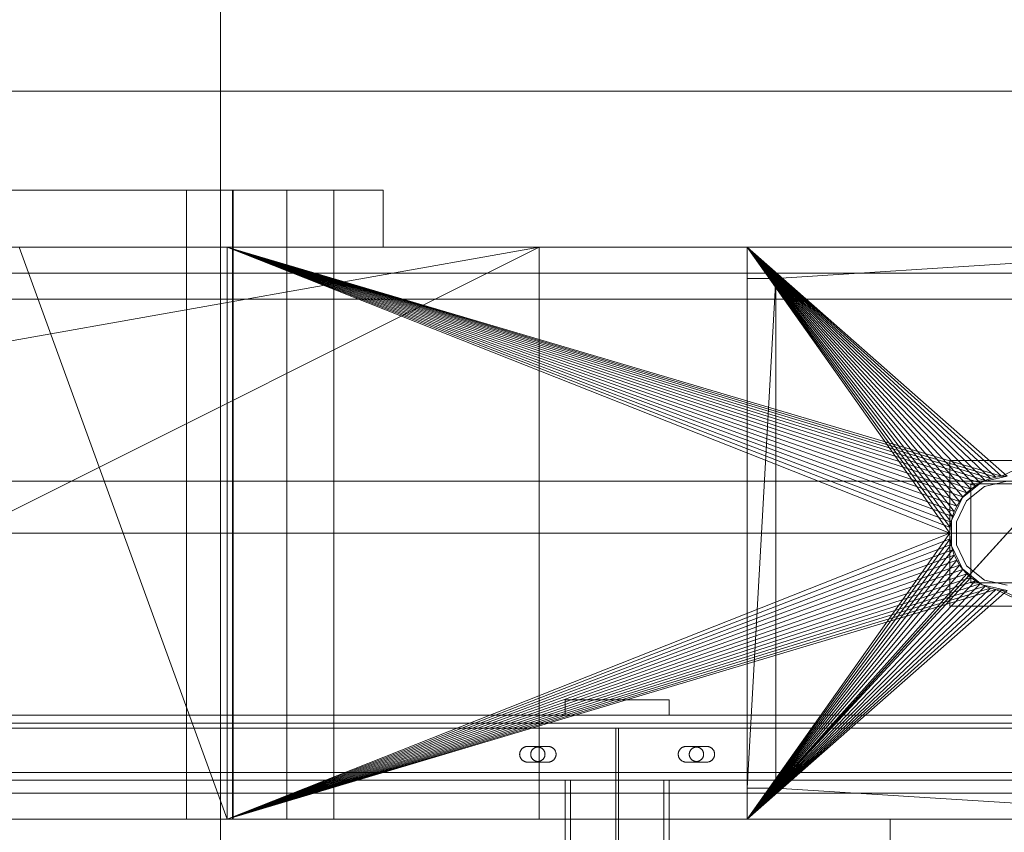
# Model space of a CAD drawing. Header units: millimetres. Extents: x -2233 to 61924, y -68080 to 6847.
# Tile 602 of 656: x 25270 to 25649, y -17795 to -17482. Entities that reach past the tile are written whole.
import ezdxf

# ---------------------------------------------------------------- set-up
doc = ezdxf.new("R2010")
doc.units = ezdxf.units.MM
for name, color, linetype, lineweight in [('COTAS_P', 1, 'Continuous', 0), ('superior_briquetadora', 7, 'Continuous', 0), ('superior_C05', 7, 'Continuous', 0)]:
    doc.layers.add(name, color=color, linetype=linetype, lineweight=lineweight)
doc.dimstyles.new('R19_100', dxfattribs={"dimtxt": 250, "dimasz": 150, "dimexe": 150, "dimexo": 80, "dimgap": 100, "dimtad": 1, "dimtih": 1, "dimtoh": 1, "dimdsep": 46, "dimcen": 0.09, "dimadec": 0, "dimazin": 0, "dimtfac": 1, "dimtdec": 4, "dimtofl": 0, "dimtmove": 0, "dimatfit": 3, "dimfxl": 1, "dimtolj": 1, "dimtzin": 0, "dimarcsym": 0})

# ---------------------------------------------------------------- blocks, each defined once
blk = doc.blocks.new('DIM_R27_34')
at = {"layer": 'COTAS_P'}
for p, q in [((24250.07, -17080), (24400.07, -17035)), ((26750.07, -17080), (26600.07, -17035)), ((24250.07, -17980), (24250.07, -17080)), ((24250.07, -17080), (26750.07, -17080)), ((24250.07, -17080), (24400.07, -17125)), ((26750.07, -17080), (26600.07, -17125)), ((26750.07, -17980), (26750.07, -17080))]:
    blk.add_line(p, q, dxfattribs=at)
blk.add_text('2500 P', height=250, dxfattribs=at).set_placement((25500.07, -16980))

msp = doc.modelspace()

# ---------------------------------------------------------------- linework, layer by layer
at = {"layer": 'superior_briquetadora'}
for p, q in [((25347.45, -17250), (25347.45, -17800)), ((23750.067, -17510), (25950.067, -17510)), ((23900.067, -17510), (25800.067, -17510)), ((25277.981, -17548), (25259.479, -17548)), ((25269.353, -17548), (25288.358, -17548)), ((25295.533, -17548), (25277.981, -17548)), ((25288.358, -17548), (25306.804, -17548)), ((25311.536, -17548), (25295.533, -17548)), ((25306.804, -17548), (25324.423, -17548)), ((25325.446, -17548), (25311.536, -17548)), ((25324.423, -17548), (25340.958, -17548)), ((25336.79, -17548), (25325.446, -17548)), ((25334.406, -17790), (25334.406, -17548)), ((25335.297, -17548), (25334.406, -17548)), ((25337.794, -17548), (25335.297, -17548)), ((25345.18, -17548), (25336.79, -17548)), ((25341.403, -17548), (25337.794, -17548)), ((25340.958, -17548), (25356.167, -17548)), ((25345.408, -17548), (25341.403, -17548)), ((25350.331, -17548), (25345.18, -17548)), ((25349.017, -17548), (25345.408, -17548)), ((25351.514, -17548), (25349.017, -17548)), ((25352.067, -17548), (25350.331, -17548)), ((25352.406, -17548), (25351.514, -17548)), ((25352.067, -17548), (25352.067, -17790)), ((25352.406, -17790), (25352.406, -17548)), ((25356.167, -17548), (25369.829, -17548)), ((25369.829, -17548), (25381.745, -17548)), ((25373.067, -17790), (25373.067, -17548)), ((25373.959, -17548), (25373.067, -17548)), ((25376.456, -17548), (25373.959, -17548)), ((25380.065, -17548), (25376.456, -17548)), ((25384.07, -17548), (25380.065, -17548)), ((25381.745, -17548), (25391.74, -17548)), ((25387.679, -17548), (25384.07, -17548)), ((25390.176, -17548), (25387.679, -17548)), ((25391.067, -17548), (25390.176, -17548)), ((25391.067, -17790), (25391.067, -17548)), ((25391.74, -17548), (25399.67, -17548)), ((25399.67, -17548), (25405.418, -17548)), ((25405.418, -17548), (25408.901, -17548)), ((25408.901, -17548), (25410.067, -17548)), ((25410.067, -17548), (25410.067, -17570)), ((23750.067, -17570), (25950.067, -17570)), ((23870.067, -17570), (25830.067, -17570)), ((25470.067, -17570), (24230.067, -17790)), ((25470.067, -17570), (24230.067, -17570)), ((25470.067, -17570), (24243.401, -17570)), ((25746.067, -17570), (24243.401, -17570)), ((25470.067, -17570), (25030.067, -17570)), ((25350.067, -17570), (25030.067, -17570)), ((25470.067, -17570), (25030.067, -17790)), ((25065.577, -17570), (25350.067, -17570)), ((25067.506, -17570), (25350.067, -17570)), ((25069.171, -17570), (25350.067, -17570)), ((25070.556, -17570), (25350.067, -17570)), ((25071.647, -17570), (25350.067, -17570)), ((25269.353, -17570), (25288.358, -17570)), ((25270.067, -17570), (25350.067, -17570)), ((25270.067, -17570), (25350.067, -17790)), ((25288.358, -17570), (25306.804, -17570)), ((25306.804, -17570), (25324.423, -17570)), ((25324.423, -17570), (25340.958, -17570)), ((25340.958, -17570), (25356.167, -17570)), ((25350.067, -17570), (25550.067, -17570)), ((25470.067, -17570), (25350.067, -17570)), ((25350.067, -17570), (25830.067, -17570)), ((25350.067, -17790), (25350.067, -17570)), ((25350.067, -17570), (25628.067, -17680)), ((25628.173, -17677.844), (25350.067, -17570)), ((25628.49, -17675.708), (25350.067, -17570)), ((25629.015, -17673.614), (25350.067, -17570)), ((25629.742, -17671.581), (25350.067, -17570)), ((25630.665, -17669.629), (25350.067, -17570)), ((25631.775, -17667.777), (25350.067, -17570)), ((25633.061, -17666.043), (25350.067, -17570)), ((25634.511, -17664.444), (25350.067, -17570)), ((25636.111, -17662.994), (25350.067, -17570)), ((25637.845, -17661.708), (25350.067, -17570)), ((25639.697, -17660.598), (25350.067, -17570)), ((25641.648, -17659.675), (25350.067, -17570)), ((25643.681, -17658.947), (25350.067, -17570)), ((25350.067, -17570), (25647.911, -17658.106)), ((25350.067, -17570), (25645.775, -17658.423)), ((25356.167, -17570), (25369.829, -17570)), ((25369.829, -17570), (25381.745, -17570)), ((25381.745, -17570), (25391.74, -17570)), ((25391.74, -17570), (25399.67, -17570)), ((25399.67, -17570), (25405.418, -17570)), ((25405.418, -17570), (25408.901, -17570)), ((25408.901, -17570), (25410.067, -17570)), ((25470.067, -17570), (25470.067, -17790)), ((25746.067, -17570), (25470.067, -17570)), ((25470.067, -17570), (25550.067, -17570)), ((25550.067, -17582), (25550.067, -17570)), ((25550.067, -17570), (25550.067, -17778)), ((25550.067, -17570), (25550.067, -17790)), ((25561.091, -17582), (25550.067, -17570)), ((25750.067, -17570), (25550.067, -17570)), ((25550.067, -17570), (25628.067, -17680)), ((25550.067, -17570), (25639.697, -17660.598)), ((25637.845, -17661.708), (25550.067, -17570)), ((25636.111, -17662.994), (25550.067, -17570)), ((25634.511, -17664.444), (25550.067, -17570)), ((25633.061, -17666.043), (25550.067, -17570)), ((25631.775, -17667.777), (25550.067, -17570)), ((25630.665, -17669.629), (25550.067, -17570)), ((25629.742, -17671.581), (25550.067, -17570)), ((25629.015, -17673.614), (25550.067, -17570)), ((25628.49, -17675.708), (25550.067, -17570)), ((25628.173, -17677.844), (25550.067, -17570)), ((25550.067, -17570), (25641.648, -17659.675)), ((25550.067, -17570), (25643.681, -17658.947)), ((25550.067, -17570), (25645.775, -17658.423)), ((25550.067, -17570), (25647.911, -17658.106)), ((25550.067, -17570), (25650.067, -17658)), ((25550.067, -17570), (25770.898, -17570)), ((25550.067, -17570), (25830.067, -17570)), ((25550.067, -17790), (25750.067, -17570)), ((25750.067, -17570), (25561.091, -17778)), ((25750.067, -17570), (25561.091, -17582)), ((25830.067, -17570), (25647.911, -17658.106)), ((23900.067, -17580), (25800.067, -17580)), ((25550.067, -17778), (25550.067, -17582)), ((25550.067, -17582), (25561.091, -17582)), ((25561.091, -17582), (25550.067, -17778)), ((25561.091, -17582), (25561.091, -17778)), ((23900.067, -17590), (25800.067, -17590)), ((25672.067, -17652), (25628.067, -17652)), ((25628.067, -17652), (25628.067, -17708)), ((23900.067, -17660), (25800.067, -17660)), ((25640.522, -17660.179), (25632.867, -17666.283)), ((25641.648, -17659.675), (25639.697, -17660.598)), ((25650.067, -17658), (25640.522, -17660.179)), ((25650.067, -17660), (25641.39, -17661.981)), ((25643.681, -17658.947), (25641.648, -17659.675)), ((25645.775, -17658.423), (25643.681, -17658.947)), ((25647.911, -17658.106), (25645.775, -17658.423)), ((25650.067, -17658), (25647.911, -17658.106)), ((25641.39, -17661.981), (25634.431, -17667.53)), ((25636.111, -17662.994), (25634.511, -17664.444)), ((25636.067, -17661), (25636.067, -17699)), ((25664.067, -17661), (25636.067, -17661)), ((25637.845, -17661.708), (25636.111, -17662.994)), ((25639.697, -17660.598), (25637.845, -17661.708)), ((25632.867, -17666.283), (25628.619, -17675.105)), ((25634.431, -17667.53), (25630.569, -17675.55)), ((25631.775, -17667.777), (25630.665, -17669.629)), ((25633.061, -17666.043), (25631.775, -17667.777)), ((25634.511, -17664.444), (25633.061, -17666.043)), ((25629.742, -17671.581), (25629.015, -17673.614)), ((25630.665, -17669.629), (25629.742, -17671.581)), ((25629.015, -17673.614), (25628.49, -17675.708)), ((25628.619, -17675.105), (25628.619, -17684.895)), ((25630.569, -17675.55), (25630.569, -17684.45)), ((25628.173, -17677.844), (25628.067, -17680)), ((25628.49, -17675.708), (25628.173, -17677.844)), ((25950.067, -17680), (23750.067, -17680)), ((24150.067, -17680), (25950.067, -17680)), ((24150.067, -17680), (25800.067, -17680)), ((25628.067, -17680), (25350.067, -17790)), ((25628.173, -17682.156), (25350.067, -17790)), ((25550.067, -17790), (25628.067, -17680)), ((25550.067, -17790), (25628.173, -17682.156)), ((25628.067, -17680), (25628.173, -17682.156)), ((25628.173, -17682.156), (25628.49, -17684.292)), ((25628.49, -17684.292), (25350.067, -17790)), ((25629.015, -17686.386), (25350.067, -17790)), ((25550.067, -17790), (25628.49, -17684.292)), ((25550.067, -17790), (25629.015, -17686.386)), ((25628.49, -17684.292), (25629.015, -17686.386)), ((25628.619, -17684.895), (25632.867, -17693.717)), ((25629.015, -17686.386), (25629.742, -17688.419)), ((25630.569, -17684.45), (25634.431, -17692.47)), ((25629.742, -17688.419), (25350.067, -17790)), ((25630.665, -17690.371), (25350.067, -17790)), ((25550.067, -17790), (25629.742, -17688.419)), ((25550.067, -17790), (25630.665, -17690.371)), ((25629.742, -17688.419), (25630.665, -17690.371)), ((25630.665, -17690.371), (25631.775, -17692.223)), ((25631.775, -17692.223), (25350.067, -17790)), ((25633.061, -17693.957), (25350.067, -17790)), ((25550.067, -17790), (25631.775, -17692.223)), ((25550.067, -17790), (25633.061, -17693.957)), ((25631.775, -17692.223), (25633.061, -17693.957)), ((25632.867, -17693.717), (25640.522, -17699.821)), ((25633.061, -17693.957), (25634.511, -17695.556)), ((25634.431, -17692.47), (25641.39, -17698.019)), ((25634.511, -17695.556), (25350.067, -17790)), ((25636.111, -17697.006), (25350.067, -17790)), ((25637.845, -17698.292), (25350.067, -17790)), ((25634.511, -17695.556), (25550.067, -17790)), ((25636.111, -17697.006), (25550.067, -17790)), ((25637.845, -17698.292), (25550.067, -17790)), ((25634.511, -17695.556), (25636.111, -17697.006)), ((25636.111, -17697.006), (25637.845, -17698.292)), ((25637.845, -17698.292), (25639.697, -17699.402)), ((25641.39, -17698.019), (25650.067, -17700)), ((25639.697, -17699.402), (25350.067, -17790)), ((25641.648, -17700.325), (25350.067, -17790)), ((25643.681, -17701.053), (25350.067, -17790)), ((25645.775, -17701.577), (25350.067, -17790)), ((25639.697, -17699.402), (25550.067, -17790)), ((25641.648, -17700.325), (25550.067, -17790)), ((25643.681, -17701.053), (25550.067, -17790)), ((25645.775, -17701.577), (25550.067, -17790)), ((25647.911, -17701.894), (25550.067, -17790)), ((25650.067, -17702), (25550.067, -17790)), ((25636.067, -17699), (25664.067, -17699)), ((25639.697, -17699.402), (25641.648, -17700.325)), ((25640.522, -17699.821), (25650.067, -17702)), ((25641.648, -17700.325), (25643.681, -17701.053)), ((25643.681, -17701.053), (25645.775, -17701.577)), ((25645.775, -17701.577), (25647.911, -17701.894)), ((25645.775, -17701.577), (25830.067, -17790)), ((25647.911, -17701.894), (25650.067, -17702)), ((25647.911, -17701.894), (25830.067, -17790)), ((25628.067, -17708), (25672.067, -17708)), ((25550.067, -17778), (25550.067, -17790)), ((25561.091, -17778), (25550.067, -17790)), ((25561.091, -17778), (25550.067, -17778)), ((25750.067, -17790), (25561.091, -17778)), ((25830.067, -17790), (23870.067, -17790)), ((23954.067, -17790), (25456.734, -17790)), ((24230.067, -17790), (25470.067, -17790)), ((24230.067, -17790), (25456.734, -17790)), ((25030.067, -17790), (25470.067, -17790)), ((25350.067, -17790), (25030.067, -17790)), ((25350.067, -17790), (25065.577, -17790)), ((25350.067, -17790), (25067.506, -17790)), ((25350.067, -17790), (25069.171, -17790)), ((25350.067, -17790), (25070.556, -17790)), ((25071.647, -17790), (25350.067, -17790)), ((25277.981, -17790), (25259.479, -17790)), ((25350.067, -17790), (25270.067, -17790)), ((25295.533, -17790), (25277.981, -17790)), ((25311.536, -17790), (25295.533, -17790)), ((25325.446, -17790), (25311.536, -17790)), ((25336.79, -17790), (25325.446, -17790)), ((25335.297, -17790), (25334.406, -17790)), ((25337.794, -17790), (25335.297, -17790)), ((25345.18, -17790), (25336.79, -17790)), ((25341.403, -17790), (25337.794, -17790)), ((25345.408, -17790), (25341.403, -17790)), ((25350.331, -17790), (25345.18, -17790)), ((25349.017, -17790), (25345.408, -17790)), ((25351.514, -17790), (25349.017, -17790)), ((25350.067, -17790), (25550.067, -17790)), ((25830.067, -17790), (25350.067, -17790)), ((25350.067, -17790), (25470.067, -17790)), ((25352.067, -17790), (25350.331, -17790)), ((25352.406, -17790), (25351.514, -17790)), ((25373.959, -17790), (25373.067, -17790)), ((25376.456, -17790), (25373.959, -17790)), ((25380.065, -17790), (25376.456, -17790)), ((25384.07, -17790), (25380.065, -17790)), ((25387.679, -17790), (25384.07, -17790)), ((25390.176, -17790), (25387.679, -17790)), ((25391.067, -17790), (25390.176, -17790)), ((25456.734, -17790), (25746.067, -17790)), ((25470.067, -17790), (25746.067, -17790)), ((25550.067, -17790), (25470.067, -17790)), ((25550.067, -17790), (25750.067, -17790)), ((25550.067, -17790), (25770.898, -17790)), ((25830.067, -17790), (25550.067, -17790)), ((25605.067, -17790), (25607.543, -17790)), ((25605.067, -17790), (25605.067, -17802)), ((25607.543, -17790), (25614.48, -17790)), ((25614.48, -17790), (25624.504, -17790)), ((25624.504, -17790), (25635.631, -17790)), ((25635.631, -17790), (25645.655, -17790)), ((25645.655, -17790), (25652.592, -17790))]:
    msp.add_line(p, q, dxfattribs=at)
at = {"layer": 'superior_C05'}
for p, q in [((25480.067, -17750), (25480.067, -17744)), ((25480.067, -17744), (25520.067, -17744)), ((25495.58, -17744), (25495.569, -17744)), ((25495.602, -17744), (25495.58, -17744)), ((25495.636, -17744), (25495.602, -17744)), ((25495.68, -17744), (25495.636, -17744)), ((25495.736, -17744), (25495.68, -17744)), ((25495.802, -17744), (25495.736, -17744)), ((25495.879, -17744), (25495.802, -17744)), ((25495.966, -17744), (25495.879, -17744)), ((25496.063, -17744), (25495.966, -17744)), ((25496.17, -17744), (25496.063, -17744)), ((25496.287, -17744), (25496.17, -17744)), ((25496.414, -17744), (25496.287, -17744)), ((25496.549, -17744), (25496.414, -17744)), ((25496.693, -17744), (25496.549, -17744)), ((25496.846, -17744), (25496.693, -17744)), ((25497.007, -17744), (25496.846, -17744)), ((25497.175, -17744), (25497.007, -17744)), ((25497.35, -17744), (25497.175, -17744)), ((25497.533, -17744), (25497.35, -17744)), ((25497.721, -17744), (25497.533, -17744)), ((25497.915, -17744), (25497.721, -17744)), ((25498.115, -17744), (25497.915, -17744)), ((25498.32, -17744), (25498.115, -17744)), ((25498.528, -17744), (25498.32, -17744)), ((25498.741, -17744), (25498.528, -17744)), ((25498.957, -17744), (25498.741, -17744)), ((25499.176, -17744), (25498.957, -17744)), ((25499.397, -17744), (25499.176, -17744)), ((25499.619, -17744), (25499.397, -17744)), ((25499.843, -17744), (25499.619, -17744)), ((25500.067, -17744), (25499.843, -17744)), ((25500.292, -17744), (25500.067, -17744)), ((25500.516, -17744), (25500.292, -17744)), ((25500.738, -17744), (25500.516, -17744)), ((25500.959, -17744), (25500.738, -17744)), ((25501.178, -17744), (25500.959, -17744)), ((25501.394, -17744), (25501.178, -17744)), ((25501.607, -17744), (25501.394, -17744)), ((25501.815, -17744), (25501.607, -17744)), ((25502.02, -17744), (25501.815, -17744)), ((25502.22, -17744), (25502.02, -17744)), ((25502.414, -17744), (25502.22, -17744)), ((25502.602, -17744), (25502.414, -17744)), ((25502.785, -17744), (25502.602, -17744)), ((25502.96, -17744), (25502.785, -17744)), ((25503.128, -17744), (25502.96, -17744)), ((25503.289, -17744), (25503.128, -17744)), ((25503.442, -17744), (25503.289, -17744)), ((25503.586, -17744), (25503.442, -17744)), ((25503.721, -17744), (25503.586, -17744)), ((25503.848, -17744), (25503.721, -17744)), ((25503.965, -17744), (25503.848, -17744)), ((25504.072, -17744), (25503.965, -17744)), ((25504.169, -17744), (25504.072, -17744)), ((25504.256, -17744), (25504.169, -17744)), ((25504.333, -17744), (25504.256, -17744)), ((25504.399, -17744), (25504.333, -17744)), ((25504.455, -17744), (25504.399, -17744)), ((25504.499, -17744), (25504.455, -17744)), ((25504.533, -17744), (25504.499, -17744)), ((25504.555, -17744), (25504.533, -17744)), ((25504.566, -17744), (25504.555, -17744)), ((25520.067, -17750), (25520.067, -17744)), ((24310.067, -17750), (26690.067, -17750)), ((25480.067, -17750), (25520.067, -17750)), ((25492.09, -17750), (25492.07, -17750)), ((25492.13, -17750), (25492.09, -17750)), ((25492.189, -17750), (25492.13, -17750)), ((25492.268, -17750), (25492.189, -17750)), ((25492.366, -17750), (25492.268, -17750)), ((25492.484, -17750), (25492.366, -17750)), ((25492.62, -17750), (25492.484, -17750)), ((25492.775, -17750), (25492.62, -17750)), ((25492.949, -17750), (25492.775, -17750)), ((25493.139, -17750), (25492.949, -17750)), ((25493.347, -17750), (25493.139, -17750)), ((25493.572, -17750), (25493.347, -17750)), ((25493.813, -17750), (25493.572, -17750)), ((25494.069, -17750), (25493.813, -17750)), ((25494.341, -17750), (25494.069, -17750)), ((25494.626, -17750), (25494.341, -17750)), ((25494.925, -17750), (25494.626, -17750)), ((25495.237, -17750), (25494.925, -17750)), ((25495.561, -17750), (25495.237, -17750)), ((25495.896, -17750), (25495.561, -17750)), ((25495.58, -17750), (25495.569, -17750)), ((25495.602, -17750), (25495.58, -17750)), ((25495.636, -17750), (25495.602, -17750)), ((25495.68, -17750), (25495.636, -17750)), ((25495.736, -17750), (25495.68, -17750)), ((25495.802, -17750), (25495.736, -17750)), ((25495.879, -17750), (25495.802, -17750)), ((25495.966, -17750), (25495.879, -17750)), ((25496.241, -17750), (25495.896, -17750)), ((25496.063, -17750), (25495.966, -17750)), ((25496.17, -17750), (25496.063, -17750)), ((25496.287, -17750), (25496.17, -17750)), ((25496.596, -17750), (25496.241, -17750)), ((25496.414, -17750), (25496.287, -17750)), ((25496.549, -17750), (25496.414, -17750)), ((25496.693, -17750), (25496.549, -17750)), ((25496.96, -17750), (25496.596, -17750)), ((25496.846, -17750), (25496.693, -17750)), ((25497.007, -17750), (25496.846, -17750)), ((25497.331, -17750), (25496.96, -17750)), ((25497.175, -17750), (25497.007, -17750)), ((25497.35, -17750), (25497.175, -17750)), ((25497.709, -17750), (25497.331, -17750)), ((25497.533, -17750), (25497.35, -17750)), ((25497.721, -17750), (25497.533, -17750)), ((25498.093, -17750), (25497.709, -17750)), ((25497.915, -17750), (25497.721, -17750)), ((25498.115, -17750), (25497.915, -17750)), ((25498.482, -17750), (25498.093, -17750)), ((25498.32, -17750), (25498.115, -17750)), ((25498.528, -17750), (25498.32, -17750)), ((25498.875, -17750), (25498.482, -17750)), ((25498.741, -17750), (25498.528, -17750)), ((25498.957, -17750), (25498.741, -17750)), ((25499.271, -17750), (25498.875, -17750)), ((25499.176, -17750), (25498.957, -17750)), ((25499.397, -17750), (25499.176, -17750)), ((25499.669, -17750), (25499.271, -17750)), ((25499.619, -17750), (25499.397, -17750)), ((25499.843, -17750), (25499.619, -17750)), ((25500.067, -17750), (25499.669, -17750)), ((25500.067, -17750), (25499.843, -17750)), ((25500.292, -17750), (25500.067, -17750)), ((25500.067, -17750), (25500.466, -17750)), ((25500.516, -17750), (25500.292, -17750)), ((25500.466, -17750), (25500.864, -17750)), ((25500.738, -17750), (25500.516, -17750)), ((25500.959, -17750), (25500.738, -17750)), ((25500.864, -17750), (25501.26, -17750)), ((25501.178, -17750), (25500.959, -17750)), ((25501.394, -17750), (25501.178, -17750)), ((25501.26, -17750), (25501.653, -17750)), ((25501.607, -17750), (25501.394, -17750)), ((25501.815, -17750), (25501.607, -17750)), ((25501.653, -17750), (25502.042, -17750)), ((25502.02, -17750), (25501.815, -17750)), ((25502.22, -17750), (25502.02, -17750)), ((25502.042, -17750), (25502.426, -17750)), ((25502.414, -17750), (25502.22, -17750)), ((25502.602, -17750), (25502.414, -17750)), ((25502.426, -17750), (25502.804, -17750)), ((25502.785, -17750), (25502.602, -17750)), ((25502.96, -17750), (25502.785, -17750)), ((25502.804, -17750), (25503.175, -17750)), ((25503.128, -17750), (25502.96, -17750)), ((25503.289, -17750), (25503.128, -17750)), ((25503.175, -17750), (25503.539, -17750)), ((25503.442, -17750), (25503.289, -17750)), ((25503.586, -17750), (25503.442, -17750)), ((25503.539, -17750), (25503.894, -17750)), ((25503.721, -17750), (25503.586, -17750)), ((25503.848, -17750), (25503.721, -17750)), ((25503.965, -17750), (25503.848, -17750)), ((25503.894, -17750), (25504.239, -17750)), ((25504.072, -17750), (25503.965, -17750)), ((25504.169, -17750), (25504.072, -17750)), ((25504.256, -17750), (25504.169, -17750)), ((25504.239, -17750), (25504.574, -17750)), ((25504.333, -17750), (25504.256, -17750)), ((25504.399, -17750), (25504.333, -17750)), ((25504.455, -17750), (25504.399, -17750)), ((25504.499, -17750), (25504.455, -17750)), ((25504.533, -17750), (25504.499, -17750)), ((25504.555, -17750), (25504.533, -17750)), ((25504.566, -17750), (25504.555, -17750)), ((25504.574, -17750), (25504.898, -17750)), ((25504.898, -17750), (25505.21, -17750)), ((25505.21, -17750), (25505.509, -17750)), ((25505.509, -17750), (25505.794, -17750)), ((25505.794, -17750), (25506.066, -17750)), ((25506.066, -17750), (25506.322, -17750)), ((25506.322, -17750), (25506.563, -17750)), ((25506.563, -17750), (25506.788, -17750)), ((25506.788, -17750), (25506.996, -17750)), ((25506.996, -17750), (25507.186, -17750)), ((25507.186, -17750), (25507.36, -17750)), ((25507.36, -17750), (25507.514, -17750)), ((25507.514, -17750), (25507.651, -17750)), ((25507.651, -17750), (25507.768, -17750)), ((25507.768, -17750), (25507.867, -17750)), ((25507.867, -17750), (25507.946, -17750)), ((25507.946, -17750), (25508.005, -17750)), ((25508.005, -17750), (25508.045, -17750)), ((25508.045, -17750), (25508.065, -17750)), ((24300.067, -17755), (26700.067, -17755)), ((24310.067, -17753), (26690.067, -17753)), ((24310.067, -17755), (26690.067, -17755)), ((24900.317, -17755), (25499.567, -17755)), ((25499.567, -18205), (25499.567, -17755)), ((25500.567, -18205), (25500.567, -17755)), ((25500.567, -17755), (26099.817, -17755)), ((25463.639, -17762.702), (25463.527, -17762.801)), ((25463.756, -17762.609), (25463.639, -17762.702)), ((25463.878, -17762.521), (25463.756, -17762.609)), ((25464.003, -17762.44), (25463.878, -17762.521)), ((25464.133, -17762.365), (25464.003, -17762.44)), ((25464.266, -17762.297), (25464.133, -17762.365)), ((25464.402, -17762.236), (25464.266, -17762.297)), ((25464.541, -17762.181), (25464.402, -17762.236)), ((25464.683, -17762.133), (25464.541, -17762.181)), ((25464.827, -17762.093), (25464.683, -17762.133)), ((25464.973, -17762.059), (25464.827, -17762.093)), ((25465.12, -17762.034), (25464.973, -17762.059)), ((25465.269, -17762.015), (25465.12, -17762.034)), ((25465.418, -17762.004), (25465.269, -17762.015)), ((25465.567, -17762), (25465.418, -17762.004)), ((25465.567, -17762), (25473.567, -17762)), ((25468.075, -17762.69), (25467.962, -17762.767)), ((25468.192, -17762.618), (25468.075, -17762.69)), ((25468.313, -17762.553), (25468.192, -17762.618)), ((25468.436, -17762.493), (25468.313, -17762.553)), ((25468.563, -17762.44), (25468.436, -17762.493)), ((25468.692, -17762.393), (25468.563, -17762.44)), ((25468.823, -17762.353), (25468.692, -17762.393)), ((25468.956, -17762.319), (25468.823, -17762.353)), ((25469.09, -17762.292), (25468.956, -17762.319)), ((25469.226, -17762.271), (25469.09, -17762.292)), ((25469.362, -17762.258), (25469.226, -17762.271)), ((25469.499, -17762.251), (25469.362, -17762.258)), ((25469.636, -17762.251), (25469.499, -17762.251)), ((25469.773, -17762.258), (25469.636, -17762.251)), ((25469.909, -17762.271), (25469.773, -17762.258)), ((25470.045, -17762.292), (25469.909, -17762.271)), ((25470.179, -17762.319), (25470.045, -17762.292)), ((25470.312, -17762.353), (25470.179, -17762.319)), ((25470.443, -17762.393), (25470.312, -17762.353)), ((25470.572, -17762.44), (25470.443, -17762.393)), ((25470.699, -17762.493), (25470.572, -17762.44)), ((25470.822, -17762.553), (25470.699, -17762.493)), ((25470.942, -17762.618), (25470.822, -17762.553)), ((25471.059, -17762.69), (25470.942, -17762.618)), ((25471.173, -17762.767), (25471.059, -17762.69)), ((25473.567, -17762), (25473.715, -17762.004)), ((25473.862, -17762.014), (25473.715, -17762.004)), ((25474.008, -17762.032), (25473.862, -17762.014)), ((25474.153, -17762.058), (25474.008, -17762.032)), ((25474.296, -17762.09), (25474.153, -17762.058)), ((25474.438, -17762.129), (25474.296, -17762.09)), ((25474.578, -17762.175), (25474.438, -17762.129)), ((25474.716, -17762.228), (25474.578, -17762.175)), ((25474.85, -17762.288), (25474.716, -17762.228)), ((25474.982, -17762.354), (25474.85, -17762.288)), ((25475.11, -17762.427), (25474.982, -17762.354)), ((25475.234, -17762.506), (25475.11, -17762.427)), ((25475.355, -17762.59), (25475.234, -17762.506)), ((25475.471, -17762.681), (25475.355, -17762.59)), ((25475.582, -17762.777), (25475.471, -17762.681)), ((25524.639, -17762.702), (25524.527, -17762.801)), ((25524.756, -17762.609), (25524.639, -17762.702)), ((25524.878, -17762.521), (25524.756, -17762.609)), ((25525.003, -17762.44), (25524.878, -17762.521)), ((25525.133, -17762.365), (25525.003, -17762.44)), ((25525.266, -17762.297), (25525.133, -17762.365)), ((25525.402, -17762.236), (25525.266, -17762.297)), ((25525.541, -17762.181), (25525.402, -17762.236)), ((25525.683, -17762.133), (25525.541, -17762.181)), ((25525.827, -17762.093), (25525.683, -17762.133)), ((25525.973, -17762.059), (25525.827, -17762.093)), ((25526.12, -17762.034), (25525.973, -17762.059)), ((25526.269, -17762.015), (25526.12, -17762.034)), ((25526.418, -17762.004), (25526.269, -17762.015)), ((25526.567, -17762), (25526.418, -17762.004)), ((25526.567, -17762), (25534.567, -17762)), ((25529.075, -17762.69), (25528.962, -17762.767)), ((25529.192, -17762.618), (25529.075, -17762.69)), ((25529.313, -17762.553), (25529.192, -17762.618)), ((25529.436, -17762.493), (25529.313, -17762.553)), ((25529.563, -17762.44), (25529.436, -17762.493)), ((25529.692, -17762.393), (25529.563, -17762.44)), ((25529.823, -17762.353), (25529.692, -17762.393)), ((25529.956, -17762.319), (25529.823, -17762.353)), ((25530.09, -17762.292), (25529.956, -17762.319)), ((25530.226, -17762.271), (25530.09, -17762.292)), ((25530.362, -17762.258), (25530.226, -17762.271)), ((25530.499, -17762.251), (25530.362, -17762.258)), ((25530.636, -17762.251), (25530.499, -17762.251)), ((25530.773, -17762.258), (25530.636, -17762.251)), ((25530.909, -17762.271), (25530.773, -17762.258)), ((25531.045, -17762.292), (25530.909, -17762.271)), ((25531.179, -17762.319), (25531.045, -17762.292)), ((25531.312, -17762.353), (25531.179, -17762.319)), ((25531.443, -17762.393), (25531.312, -17762.353)), ((25531.572, -17762.44), (25531.443, -17762.393)), ((25531.699, -17762.493), (25531.572, -17762.44)), ((25531.822, -17762.553), (25531.699, -17762.493)), ((25531.942, -17762.618), (25531.822, -17762.553)), ((25532.059, -17762.69), (25531.942, -17762.618)), ((25532.173, -17762.767), (25532.059, -17762.69)), ((25534.567, -17762), (25534.715, -17762.004)), ((25534.862, -17762.014), (25534.715, -17762.004)), ((25535.008, -17762.032), (25534.862, -17762.014)), ((25535.153, -17762.058), (25535.008, -17762.032)), ((25535.296, -17762.09), (25535.153, -17762.058)), ((25535.438, -17762.129), (25535.296, -17762.09)), ((25535.578, -17762.175), (25535.438, -17762.129)), ((25535.716, -17762.228), (25535.578, -17762.175)), ((25535.85, -17762.288), (25535.716, -17762.228)), ((25535.982, -17762.354), (25535.85, -17762.288)), ((25536.11, -17762.427), (25535.982, -17762.354)), ((25536.234, -17762.506), (25536.11, -17762.427)), ((25536.355, -17762.59), (25536.234, -17762.506)), ((25536.471, -17762.681), (25536.355, -17762.59)), ((25536.582, -17762.777), (25536.471, -17762.681)), ((25462.576, -17764.776), (25462.568, -17764.925)), ((25462.568, -17764.925), (25462.568, -17765.075)), ((25462.568, -17765.075), (25462.576, -17765.224)), ((25462.591, -17764.627), (25462.576, -17764.776)), ((25462.576, -17765.224), (25462.591, -17765.373)), ((25462.613, -17764.479), (25462.591, -17764.627)), ((25462.591, -17765.373), (25462.613, -17765.521)), ((25462.643, -17764.332), (25462.613, -17764.479)), ((25462.613, -17765.521), (25462.643, -17765.668)), ((25462.68, -17764.187), (25462.643, -17764.332)), ((25462.643, -17765.668), (25462.68, -17765.813)), ((25462.724, -17764.045), (25462.68, -17764.187)), ((25462.68, -17765.813), (25462.724, -17765.955)), ((25462.775, -17763.904), (25462.724, -17764.045)), ((25462.724, -17765.955), (25462.775, -17766.096)), ((25462.833, -17763.766), (25462.775, -17763.904)), ((25462.775, -17766.096), (25462.833, -17766.234)), ((25462.898, -17763.631), (25462.833, -17763.766)), ((25462.833, -17766.234), (25462.898, -17766.369)), ((25462.969, -17763.5), (25462.898, -17763.631)), ((25462.898, -17766.369), (25462.969, -17766.5)), ((25463.047, -17763.372), (25462.969, -17763.5)), ((25462.969, -17766.5), (25463.047, -17766.628)), ((25463.132, -17763.249), (25463.047, -17763.372)), ((25463.222, -17763.13), (25463.132, -17763.249)), ((25463.318, -17763.015), (25463.222, -17763.13)), ((25463.42, -17762.905), (25463.318, -17763.015)), ((25463.527, -17762.801), (25463.42, -17762.905)), ((25466.821, -17764.863), (25466.817, -17765)), ((25466.817, -17765), (25466.821, -17765.137)), ((25466.831, -17764.726), (25466.821, -17764.863)), ((25466.821, -17765.137), (25466.831, -17765.274)), ((25466.848, -17764.59), (25466.831, -17764.726)), ((25466.831, -17765.274), (25466.848, -17765.41)), ((25466.872, -17764.455), (25466.848, -17764.59)), ((25466.848, -17765.41), (25466.872, -17765.545)), ((25466.903, -17764.321), (25466.872, -17764.455)), ((25466.872, -17765.545), (25466.903, -17765.679)), ((25466.94, -17764.189), (25466.903, -17764.321)), ((25466.903, -17765.679), (25466.94, -17765.811)), ((25466.983, -17764.059), (25466.94, -17764.189)), ((25466.94, -17765.811), (25466.983, -17765.941)), ((25467.033, -17763.932), (25466.983, -17764.059)), ((25466.983, -17765.941), (25467.033, -17766.068)), ((25467.09, -17763.807), (25467.033, -17763.932)), ((25467.033, -17766.068), (25467.09, -17766.193)), ((25467.152, -17763.685), (25467.09, -17763.807)), ((25467.09, -17766.193), (25467.152, -17766.315)), ((25467.221, -17763.566), (25467.152, -17763.685)), ((25467.152, -17766.315), (25467.221, -17766.434)), ((25467.295, -17763.451), (25467.221, -17763.566)), ((25467.221, -17766.434), (25467.295, -17766.549)), ((25467.375, -17763.34), (25467.295, -17763.451)), ((25467.461, -17763.232), (25467.375, -17763.34)), ((25467.552, -17763.13), (25467.461, -17763.232)), ((25467.647, -17763.031), (25467.552, -17763.13)), ((25467.748, -17762.938), (25467.647, -17763.031)), ((25467.853, -17762.85), (25467.748, -17762.938)), ((25467.962, -17762.767), (25467.853, -17762.85)), ((25471.282, -17762.85), (25471.173, -17762.767)), ((25471.387, -17762.938), (25471.282, -17762.85)), ((25471.488, -17763.031), (25471.387, -17762.938)), ((25471.583, -17763.13), (25471.488, -17763.031)), ((25471.674, -17763.232), (25471.583, -17763.13)), ((25471.76, -17763.34), (25471.674, -17763.232)), ((25471.84, -17763.451), (25471.76, -17763.34)), ((25471.914, -17763.566), (25471.84, -17763.451)), ((25471.84, -17766.549), (25471.914, -17766.434)), ((25471.983, -17763.685), (25471.914, -17763.566)), ((25471.914, -17766.434), (25471.983, -17766.315)), ((25472.045, -17763.807), (25471.983, -17763.685)), ((25471.983, -17766.315), (25472.045, -17766.193)), ((25472.102, -17763.932), (25472.045, -17763.807)), ((25472.045, -17766.193), (25472.102, -17766.068)), ((25472.152, -17764.059), (25472.102, -17763.932)), ((25472.102, -17766.068), (25472.152, -17765.941)), ((25472.195, -17764.189), (25472.152, -17764.059)), ((25472.152, -17765.941), (25472.195, -17765.811)), ((25472.232, -17764.321), (25472.195, -17764.189)), ((25472.195, -17765.811), (25472.232, -17765.679)), ((25472.263, -17764.455), (25472.232, -17764.321)), ((25472.232, -17765.679), (25472.263, -17765.545)), ((25472.287, -17764.59), (25472.263, -17764.455)), ((25472.263, -17765.545), (25472.287, -17765.41)), ((25472.304, -17764.726), (25472.287, -17764.59)), ((25472.287, -17765.41), (25472.304, -17765.274)), ((25472.314, -17764.863), (25472.304, -17764.726)), ((25472.304, -17765.274), (25472.314, -17765.137)), ((25472.317, -17765), (25472.314, -17764.863)), ((25472.317, -17765), (25472.314, -17765.137)), ((25475.689, -17762.879), (25475.582, -17762.777)), ((25475.79, -17762.985), (25475.689, -17762.879)), ((25475.887, -17763.097), (25475.79, -17762.985)), ((25475.977, -17763.213), (25475.887, -17763.097)), ((25476.062, -17763.333), (25475.977, -17763.213)), ((25476.141, -17763.458), (25476.062, -17763.333)), ((25476.062, -17766.667), (25476.141, -17766.542)), ((25476.213, -17763.586), (25476.141, -17763.458)), ((25476.141, -17766.542), (25476.213, -17766.414)), ((25476.279, -17763.717), (25476.213, -17763.586)), ((25476.213, -17766.414), (25476.279, -17766.283)), ((25476.339, -17763.852), (25476.279, -17763.717)), ((25476.279, -17766.283), (25476.339, -17766.148)), ((25476.392, -17763.989), (25476.339, -17763.852)), ((25476.339, -17766.148), (25476.392, -17766.011)), ((25476.438, -17764.129), (25476.392, -17763.989)), ((25476.392, -17766.011), (25476.438, -17765.871)), ((25476.478, -17764.271), (25476.438, -17764.129)), ((25476.438, -17765.871), (25476.478, -17765.729)), ((25476.51, -17764.415), (25476.478, -17764.271)), ((25476.478, -17765.729), (25476.51, -17765.585)), ((25476.535, -17764.56), (25476.51, -17764.415)), ((25476.51, -17765.585), (25476.535, -17765.44)), ((25476.553, -17764.706), (25476.535, -17764.56)), ((25476.535, -17765.44), (25476.553, -17765.294)), ((25476.564, -17764.853), (25476.553, -17764.706)), ((25476.553, -17765.294), (25476.564, -17765.147)), ((25476.567, -17765), (25476.564, -17764.853)), ((25476.564, -17765.147), (25476.567, -17765)), ((25523.576, -17764.776), (25523.568, -17764.925)), ((25523.568, -17764.925), (25523.568, -17765.075)), ((25523.568, -17765.075), (25523.576, -17765.224)), ((25523.591, -17764.627), (25523.576, -17764.776)), ((25523.576, -17765.224), (25523.591, -17765.373)), ((25523.613, -17764.479), (25523.591, -17764.627)), ((25523.591, -17765.373), (25523.613, -17765.521)), ((25523.643, -17764.332), (25523.613, -17764.479)), ((25523.613, -17765.521), (25523.643, -17765.668)), ((25523.68, -17764.187), (25523.643, -17764.332)), ((25523.643, -17765.668), (25523.68, -17765.813)), ((25523.724, -17764.045), (25523.68, -17764.187)), ((25523.68, -17765.813), (25523.724, -17765.955)), ((25523.775, -17763.904), (25523.724, -17764.045)), ((25523.724, -17765.955), (25523.775, -17766.096)), ((25523.833, -17763.766), (25523.775, -17763.904)), ((25523.775, -17766.096), (25523.833, -17766.234)), ((25523.898, -17763.631), (25523.833, -17763.766)), ((25523.833, -17766.234), (25523.898, -17766.369)), ((25523.969, -17763.5), (25523.898, -17763.631)), ((25523.898, -17766.369), (25523.969, -17766.5)), ((25524.047, -17763.372), (25523.969, -17763.5)), ((25523.969, -17766.5), (25524.047, -17766.628)), ((25524.132, -17763.249), (25524.047, -17763.372)), ((25524.222, -17763.13), (25524.132, -17763.249)), ((25524.318, -17763.015), (25524.222, -17763.13)), ((25524.42, -17762.905), (25524.318, -17763.015)), ((25524.527, -17762.801), (25524.42, -17762.905)), ((25527.821, -17764.863), (25527.817, -17765)), ((25527.817, -17765), (25527.821, -17765.137)), ((25527.831, -17764.726), (25527.821, -17764.863)), ((25527.821, -17765.137), (25527.831, -17765.274)), ((25527.848, -17764.59), (25527.831, -17764.726)), ((25527.831, -17765.274), (25527.848, -17765.41)), ((25527.872, -17764.455), (25527.848, -17764.59)), ((25527.848, -17765.41), (25527.872, -17765.545)), ((25527.903, -17764.321), (25527.872, -17764.455)), ((25527.872, -17765.545), (25527.903, -17765.679)), ((25527.94, -17764.189), (25527.903, -17764.321)), ((25527.903, -17765.679), (25527.94, -17765.811)), ((25527.983, -17764.059), (25527.94, -17764.189)), ((25527.94, -17765.811), (25527.983, -17765.941)), ((25528.033, -17763.932), (25527.983, -17764.059)), ((25527.983, -17765.941), (25528.033, -17766.068)), ((25528.09, -17763.807), (25528.033, -17763.932)), ((25528.033, -17766.068), (25528.09, -17766.193)), ((25528.152, -17763.685), (25528.09, -17763.807)), ((25528.09, -17766.193), (25528.152, -17766.315)), ((25528.221, -17763.566), (25528.152, -17763.685)), ((25528.152, -17766.315), (25528.221, -17766.434)), ((25528.295, -17763.451), (25528.221, -17763.566)), ((25528.221, -17766.434), (25528.295, -17766.549)), ((25528.375, -17763.34), (25528.295, -17763.451)), ((25528.461, -17763.232), (25528.375, -17763.34)), ((25528.552, -17763.13), (25528.461, -17763.232)), ((25528.647, -17763.031), (25528.552, -17763.13)), ((25528.748, -17762.938), (25528.647, -17763.031)), ((25528.853, -17762.85), (25528.748, -17762.938)), ((25528.962, -17762.767), (25528.853, -17762.85)), ((25532.282, -17762.85), (25532.173, -17762.767)), ((25532.387, -17762.938), (25532.282, -17762.85)), ((25532.488, -17763.031), (25532.387, -17762.938)), ((25532.583, -17763.13), (25532.488, -17763.031)), ((25532.674, -17763.232), (25532.583, -17763.13)), ((25532.76, -17763.34), (25532.674, -17763.232)), ((25532.84, -17763.451), (25532.76, -17763.34)), ((25532.914, -17763.566), (25532.84, -17763.451)), ((25532.84, -17766.549), (25532.914, -17766.434)), ((25532.983, -17763.685), (25532.914, -17763.566)), ((25532.914, -17766.434), (25532.983, -17766.315)), ((25533.045, -17763.807), (25532.983, -17763.685)), ((25532.983, -17766.315), (25533.045, -17766.193)), ((25533.102, -17763.932), (25533.045, -17763.807)), ((25533.045, -17766.193), (25533.102, -17766.068)), ((25533.152, -17764.059), (25533.102, -17763.932)), ((25533.102, -17766.068), (25533.152, -17765.941)), ((25533.195, -17764.189), (25533.152, -17764.059)), ((25533.152, -17765.941), (25533.195, -17765.811)), ((25533.232, -17764.321), (25533.195, -17764.189)), ((25533.195, -17765.811), (25533.232, -17765.679)), ((25533.263, -17764.455), (25533.232, -17764.321)), ((25533.232, -17765.679), (25533.263, -17765.545)), ((25533.287, -17764.59), (25533.263, -17764.455)), ((25533.263, -17765.545), (25533.287, -17765.41)), ((25533.304, -17764.726), (25533.287, -17764.59)), ((25533.287, -17765.41), (25533.304, -17765.274)), ((25533.314, -17764.863), (25533.304, -17764.726)), ((25533.304, -17765.274), (25533.314, -17765.137)), ((25533.317, -17765), (25533.314, -17764.863)), ((25533.317, -17765), (25533.314, -17765.137)), ((25536.689, -17762.879), (25536.582, -17762.777)), ((25536.79, -17762.985), (25536.689, -17762.879)), ((25536.887, -17763.097), (25536.79, -17762.985)), ((25536.977, -17763.213), (25536.887, -17763.097)), ((25537.062, -17763.333), (25536.977, -17763.213)), ((25537.141, -17763.458), (25537.062, -17763.333)), ((25537.062, -17766.667), (25537.141, -17766.542)), ((25537.213, -17763.586), (25537.141, -17763.458)), ((25537.141, -17766.542), (25537.213, -17766.414)), ((25537.279, -17763.717), (25537.213, -17763.586)), ((25537.213, -17766.414), (25537.279, -17766.283)), ((25537.339, -17763.852), (25537.279, -17763.717)), ((25537.279, -17766.283), (25537.339, -17766.148)), ((25537.392, -17763.989), (25537.339, -17763.852)), ((25537.339, -17766.148), (25537.392, -17766.011)), ((25537.438, -17764.129), (25537.392, -17763.989)), ((25537.392, -17766.011), (25537.438, -17765.871)), ((25537.478, -17764.271), (25537.438, -17764.129)), ((25537.438, -17765.871), (25537.478, -17765.729)), ((25537.51, -17764.415), (25537.478, -17764.271)), ((25537.478, -17765.729), (25537.51, -17765.585)), ((25537.535, -17764.56), (25537.51, -17764.415)), ((25537.51, -17765.585), (25537.535, -17765.44)), ((25537.553, -17764.706), (25537.535, -17764.56)), ((25537.535, -17765.44), (25537.553, -17765.294)), ((25537.564, -17764.853), (25537.553, -17764.706)), ((25537.553, -17765.294), (25537.564, -17765.147)), ((25537.567, -17765), (25537.564, -17764.853)), ((25537.567, -17765), (25537.564, -17765.147)), ((25463.047, -17766.628), (25463.132, -17766.751)), ((25463.132, -17766.751), (25463.222, -17766.87)), ((25463.222, -17766.87), (25463.318, -17766.985)), ((25463.318, -17766.985), (25463.42, -17767.095)), ((25463.42, -17767.095), (25463.527, -17767.199)), ((25463.527, -17767.199), (25463.639, -17767.298)), ((25463.639, -17767.298), (25463.756, -17767.391)), ((25463.756, -17767.391), (25463.878, -17767.479)), ((25463.878, -17767.479), (25464.003, -17767.56)), ((25464.003, -17767.56), (25464.133, -17767.635)), ((25464.133, -17767.635), (25464.266, -17767.703)), ((25464.266, -17767.703), (25464.402, -17767.764)), ((25464.402, -17767.764), (25464.541, -17767.819)), ((25464.541, -17767.819), (25464.683, -17767.867)), ((25464.683, -17767.867), (25464.827, -17767.907)), ((25464.827, -17767.907), (25464.973, -17767.941)), ((25464.973, -17767.941), (25465.12, -17767.966)), ((25465.12, -17767.966), (25465.269, -17767.985)), ((25465.269, -17767.985), (25465.418, -17767.996)), ((25465.567, -17768), (25465.418, -17767.996)), ((25473.567, -17768), (25465.567, -17768)), ((25467.295, -17766.549), (25467.375, -17766.66)), ((25467.375, -17766.66), (25467.461, -17766.768)), ((25467.461, -17766.768), (25467.552, -17766.87)), ((25467.552, -17766.87), (25467.647, -17766.969)), ((25467.647, -17766.969), (25467.748, -17767.062)), ((25467.748, -17767.062), (25467.853, -17767.15)), ((25467.853, -17767.15), (25467.962, -17767.233)), ((25467.962, -17767.233), (25468.075, -17767.31)), ((25468.075, -17767.31), (25468.192, -17767.382)), ((25468.192, -17767.382), (25468.313, -17767.447)), ((25468.313, -17767.447), (25468.436, -17767.507)), ((25468.436, -17767.507), (25468.563, -17767.56)), ((25468.563, -17767.56), (25468.692, -17767.607)), ((25468.692, -17767.607), (25468.823, -17767.647)), ((25468.823, -17767.647), (25468.956, -17767.681)), ((25468.956, -17767.681), (25469.09, -17767.708)), ((25469.09, -17767.708), (25469.226, -17767.729)), ((25469.226, -17767.729), (25469.362, -17767.742)), ((25469.362, -17767.742), (25469.499, -17767.749)), ((25469.499, -17767.749), (25469.636, -17767.749)), ((25469.636, -17767.749), (25469.773, -17767.742)), ((25469.773, -17767.742), (25469.909, -17767.729)), ((25469.909, -17767.729), (25470.045, -17767.708)), ((25470.045, -17767.708), (25470.179, -17767.681)), ((25470.179, -17767.681), (25470.312, -17767.647)), ((25470.312, -17767.647), (25470.443, -17767.607)), ((25470.443, -17767.607), (25470.572, -17767.56)), ((25470.572, -17767.56), (25470.699, -17767.507)), ((25470.699, -17767.507), (25470.822, -17767.447)), ((25470.822, -17767.447), (25470.942, -17767.382)), ((25470.942, -17767.382), (25471.059, -17767.31)), ((25471.059, -17767.31), (25471.173, -17767.233)), ((25471.173, -17767.233), (25471.282, -17767.15)), ((25471.282, -17767.15), (25471.387, -17767.062)), ((25471.387, -17767.062), (25471.488, -17766.969)), ((25471.488, -17766.969), (25471.583, -17766.87)), ((25471.583, -17766.87), (25471.674, -17766.768)), ((25471.674, -17766.768), (25471.76, -17766.66)), ((25471.76, -17766.66), (25471.84, -17766.549)), ((25473.567, -17768), (25473.715, -17767.996)), ((25473.715, -17767.996), (25473.862, -17767.986)), ((25473.862, -17767.986), (25474.008, -17767.968)), ((25474.008, -17767.968), (25474.153, -17767.942)), ((25474.153, -17767.942), (25474.296, -17767.91)), ((25474.296, -17767.91), (25474.438, -17767.871)), ((25474.438, -17767.871), (25474.578, -17767.825)), ((25474.578, -17767.825), (25474.716, -17767.772)), ((25474.716, -17767.772), (25474.85, -17767.712)), ((25474.85, -17767.712), (25474.982, -17767.646)), ((25474.982, -17767.646), (25475.11, -17767.573)), ((25475.11, -17767.573), (25475.234, -17767.494)), ((25475.234, -17767.494), (25475.355, -17767.41)), ((25475.355, -17767.41), (25475.471, -17767.319)), ((25475.471, -17767.319), (25475.582, -17767.223)), ((25475.582, -17767.223), (25475.689, -17767.121)), ((25475.689, -17767.121), (25475.79, -17767.015)), ((25475.79, -17767.015), (25475.887, -17766.903)), ((25475.887, -17766.903), (25475.977, -17766.787)), ((25475.977, -17766.787), (25476.062, -17766.667)), ((25524.047, -17766.628), (25524.132, -17766.751)), ((25524.132, -17766.751), (25524.222, -17766.87)), ((25524.222, -17766.87), (25524.318, -17766.985)), ((25524.318, -17766.985), (25524.42, -17767.095)), ((25524.42, -17767.095), (25524.527, -17767.199)), ((25524.527, -17767.199), (25524.639, -17767.298)), ((25524.639, -17767.298), (25524.756, -17767.391)), ((25524.756, -17767.391), (25524.878, -17767.479)), ((25524.878, -17767.479), (25525.003, -17767.56)), ((25525.003, -17767.56), (25525.133, -17767.635)), ((25525.133, -17767.635), (25525.266, -17767.703)), ((25525.266, -17767.703), (25525.402, -17767.764)), ((25525.402, -17767.764), (25525.541, -17767.819)), ((25525.541, -17767.819), (25525.683, -17767.867)), ((25525.683, -17767.867), (25525.827, -17767.907)), ((25525.827, -17767.907), (25525.973, -17767.941)), ((25525.973, -17767.941), (25526.12, -17767.966)), ((25526.12, -17767.966), (25526.269, -17767.985)), ((25526.269, -17767.985), (25526.418, -17767.996)), ((25526.418, -17767.996), (25526.567, -17768)), ((25526.567, -17768), (25534.567, -17768)), ((25528.295, -17766.549), (25528.375, -17766.66)), ((25528.375, -17766.66), (25528.461, -17766.768)), ((25528.461, -17766.768), (25528.552, -17766.87)), ((25528.552, -17766.87), (25528.647, -17766.969)), ((25528.647, -17766.969), (25528.748, -17767.062)), ((25528.748, -17767.062), (25528.853, -17767.15)), ((25528.853, -17767.15), (25528.962, -17767.233)), ((25528.962, -17767.233), (25529.075, -17767.31)), ((25529.075, -17767.31), (25529.192, -17767.382)), ((25529.192, -17767.382), (25529.313, -17767.447)), ((25529.313, -17767.447), (25529.436, -17767.507)), ((25529.436, -17767.507), (25529.563, -17767.56)), ((25529.563, -17767.56), (25529.692, -17767.607)), ((25529.692, -17767.607), (25529.823, -17767.647)), ((25529.823, -17767.647), (25529.956, -17767.681)), ((25529.956, -17767.681), (25530.09, -17767.708)), ((25530.09, -17767.708), (25530.226, -17767.729)), ((25530.226, -17767.729), (25530.362, -17767.742)), ((25530.362, -17767.742), (25530.499, -17767.749)), ((25530.499, -17767.749), (25530.636, -17767.749)), ((25530.636, -17767.749), (25530.773, -17767.742)), ((25530.773, -17767.742), (25530.909, -17767.729)), ((25530.909, -17767.729), (25531.045, -17767.708)), ((25531.045, -17767.708), (25531.179, -17767.681)), ((25531.179, -17767.681), (25531.312, -17767.647)), ((25531.312, -17767.647), (25531.443, -17767.607)), ((25531.443, -17767.607), (25531.572, -17767.56)), ((25531.572, -17767.56), (25531.699, -17767.507)), ((25531.699, -17767.507), (25531.822, -17767.447)), ((25531.822, -17767.447), (25531.942, -17767.382)), ((25531.942, -17767.382), (25532.059, -17767.31)), ((25532.059, -17767.31), (25532.173, -17767.233)), ((25532.173, -17767.233), (25532.282, -17767.15)), ((25532.282, -17767.15), (25532.387, -17767.062)), ((25532.387, -17767.062), (25532.488, -17766.969)), ((25532.488, -17766.969), (25532.583, -17766.87)), ((25532.583, -17766.87), (25532.674, -17766.768)), ((25532.674, -17766.768), (25532.76, -17766.66)), ((25532.76, -17766.66), (25532.84, -17766.549)), ((25534.567, -17768), (25534.715, -17767.996)), ((25534.715, -17767.996), (25534.862, -17767.986)), ((25534.862, -17767.986), (25535.008, -17767.968)), ((25535.008, -17767.968), (25535.153, -17767.942)), ((25535.153, -17767.942), (25535.296, -17767.91)), ((25535.296, -17767.91), (25535.438, -17767.871)), ((25535.438, -17767.871), (25535.578, -17767.825)), ((25535.578, -17767.825), (25535.716, -17767.772)), ((25535.716, -17767.772), (25535.85, -17767.712)), ((25535.85, -17767.712), (25535.982, -17767.646)), ((25535.982, -17767.646), (25536.11, -17767.573)), ((25536.11, -17767.573), (25536.234, -17767.494)), ((25536.234, -17767.494), (25536.355, -17767.41)), ((25536.355, -17767.41), (25536.471, -17767.319)), ((25536.471, -17767.319), (25536.582, -17767.223)), ((25536.582, -17767.223), (25536.689, -17767.121)), ((25536.689, -17767.121), (25536.79, -17767.015)), ((25536.79, -17767.015), (25536.887, -17766.903)), ((25536.887, -17766.903), (25536.977, -17766.787)), ((25536.977, -17766.787), (25537.062, -17766.667)), ((24310.067, -17772), (26690.067, -17772)), ((24310.067, -17775), (26690.067, -17775)), ((25480.067, -18185), (25480.067, -17775)), ((25480.067, -17775), (25520.067, -17775)), ((25482.067, -17775), (25518.067, -17775)), ((25482.067, -18185), (25482.067, -17775)), ((25518.067, -18185), (25518.067, -17775)), ((25520.067, -18185), (25520.067, -17775)), ((24250.067, -17780), (26750.067, -17780)), ((25480.123, -17780), (25480.074, -17780)), ((25480.223, -17780), (25480.123, -17780)), ((25480.371, -17780), (25480.223, -17780)), ((25480.569, -17780), (25480.371, -17780)), ((25480.815, -17780), (25480.569, -17780)), ((25481.109, -17780), (25480.815, -17780)), ((25481.45, -17780), (25481.109, -17780)), ((25481.837, -17780), (25481.45, -17780)), ((25482.27, -17780), (25481.837, -17780)), ((25482.747, -17780), (25482.27, -17780)), ((25483.267, -17780), (25482.747, -17780)), ((25483.829, -17780), (25483.267, -17780)), ((25484.431, -17780), (25483.829, -17780)), ((25485.072, -17780), (25484.431, -17780)), ((25485.75, -17780), (25485.072, -17780)), ((25486.464, -17780), (25485.75, -17780)), ((25487.212, -17780), (25486.464, -17780)), ((25487.991, -17780), (25487.212, -17780)), ((25488.801, -17780), (25487.991, -17780)), ((25489.639, -17780), (25488.801, -17780)), ((25490.502, -17780), (25489.639, -17780)), ((25491.39, -17780), (25490.502, -17780)), ((25492.299, -17780), (25491.39, -17780)), ((25493.227, -17780), (25492.299, -17780)), ((25494.172, -17780), (25493.227, -17780)), ((25495.132, -17780), (25494.172, -17780)), ((25496.105, -17780), (25495.132, -17780)), ((25497.087, -17780), (25496.105, -17780)), ((25498.076, -17780), (25497.087, -17780)), ((25499.071, -17780), (25498.076, -17780)), ((25500.067, -17780), (25499.071, -17780)), ((25500.067, -17780), (25501.064, -17780)), ((25501.064, -17780), (25502.059, -17780)), ((25502.059, -17780), (25503.048, -17780)), ((25503.048, -17780), (25504.03, -17780)), ((25504.03, -17780), (25505.003, -17780)), ((25505.003, -17780), (25505.963, -17780)), ((25505.963, -17780), (25506.908, -17780)), ((25506.908, -17780), (25507.836, -17780)), ((25507.836, -17780), (25508.745, -17780)), ((25508.745, -17780), (25509.633, -17780)), ((25509.633, -17780), (25510.496, -17780)), ((25510.496, -17780), (25511.334, -17780)), ((25511.334, -17780), (25512.144, -17780)), ((25512.144, -17780), (25512.923, -17780)), ((25512.923, -17780), (25513.671, -17780)), ((25513.671, -17780), (25514.385, -17780)), ((25514.385, -17780), (25515.063, -17780)), ((25515.063, -17780), (25515.704, -17780)), ((25515.704, -17780), (25516.306, -17780)), ((25516.306, -17780), (25516.868, -17780)), ((25516.868, -17780), (25517.388, -17780)), ((25517.388, -17780), (25517.865, -17780)), ((25517.865, -17780), (25518.298, -17780)), ((25518.298, -17780), (25518.685, -17780)), ((25518.685, -17780), (25519.026, -17780)), ((25519.026, -17780), (25519.32, -17780)), ((25519.32, -17780), (25519.566, -17780)), ((25519.566, -17780), (25519.764, -17780)), ((25519.764, -17780), (25519.912, -17780)), ((25519.912, -17780), (25520.012, -17780)), ((25520.012, -17780), (25520.061, -17780))]:
    msp.add_line(p, q, dxfattribs=at)

# ---------------------------------------------------------------- dimensions: what is measured, and where the dimension line sits
at = {"layer": 'COTAS_P'}
dim = msp.add_aligned_dim(p1=(24250.067, -17980), p2=(26750.067, -17980), distance=900, text='<> P', dimstyle='R19_100', dxfattribs=at)
dim.commit()
dim.dimension.update_dxf_attribs({"geometry": 'DIM_R27_34', "text_midpoint": (25500.067, -17080)})

doc.saveas('drawing.dxf')
